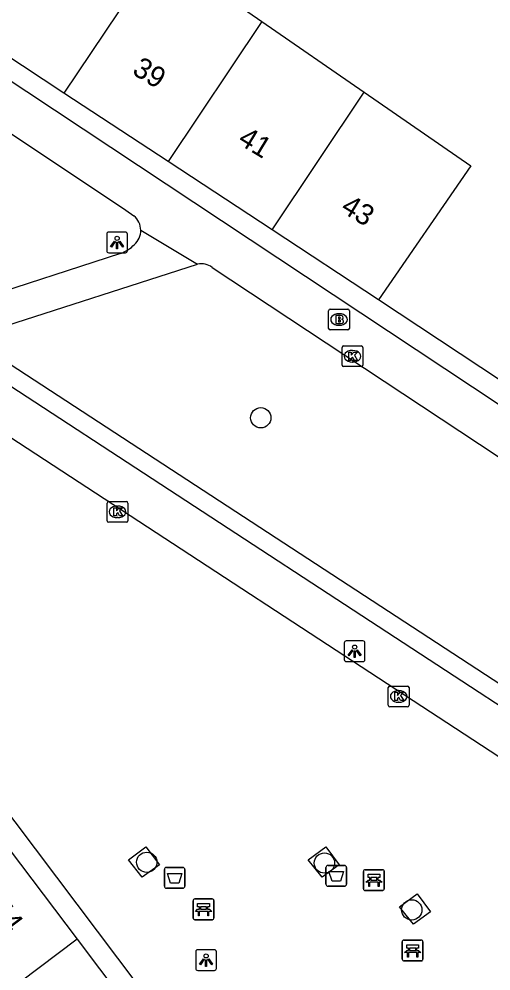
# Model space of a CAD drawing. Extents: x 160379 to 161131, y 383940 to 384849.
# Drawn here: x 160622.08 to 160644.82, y 384595.29 to 384641.21 of the extents above; entities that cross this region are included whole.
import ezdxf

# ---------------------------------------------------------------- set-up
doc = ezdxf.new("R2010")
doc.units = 0
for name, color, linetype in [('IMGEO_Afvalbak', 7, 'Continuous'), ('IMGEO_Bank', 7, 'Continuous'), ('IMGEO_Boom', 7, 'Continuous'), ('IMGEO_Brandkraan', 7, 'Continuous'), ('IMGEO_Kolk', 7, 'Continuous'), ('IMGEO_Lichtpunt', 7, 'Continuous'), ('IMGEO_Muur', 7, 'Continuous'), ('IMGEO_Pand', 7, 'Continuous'), ('IMGEO_Pand_nummerreeks', 7, 'Continuous'), ('IMGEO_Voetgangersgebied_open', 7, 'Continuous')]:
    doc.layers.add(name, color=color, linetype=linetype)

msp = doc.modelspace()

# ---------------------------------------------------------------- linework, layer by layer
at = {"layer": 'IMGEO_Afvalbak'}
for p, q in [((160629.087, 384599.385), (160629.087, 384600.185)), ((160629.087, 384600.185), (160629.087, 384599.385)), ((160629.187, 384600.285), (160629.977, 384600.285)), ((160629.977, 384600.285), (160629.187, 384600.285)), ((160630.077, 384600.185), (160630.077, 384599.385)), ((160630.077, 384599.385), (160630.077, 384600.185)), ((160636.873, 384599.481), (160636.873, 384600.281)), ((160636.873, 384600.281), (160636.873, 384599.481)), ((160636.973, 384600.381), (160637.763, 384600.381)), ((160637.763, 384600.381), (160636.973, 384600.381)), ((160637.863, 384600.281), (160637.863, 384599.481)), ((160637.863, 384599.481), (160637.863, 384600.281)), ((160629.977, 384599.285), (160629.187, 384599.285)), ((160629.187, 384599.285), (160629.977, 384599.285)), ((160637.763, 384599.381), (160636.973, 384599.381)), ((160636.973, 384599.381), (160637.763, 384599.381))]:
    msp.add_line(p, q, dxfattribs=at)
for points in [[(160637.016, 384600.095), (160637.72, 384600.095), (160637.571, 384599.625), (160637.165, 384599.625), (160637.016, 384600.095)], [(160629.23, 384599.999), (160629.934, 384599.999), (160629.785, 384599.529), (160629.379, 384599.529), (160629.23, 384599.999)]]:
    msp.add_lwpolyline(points, dxfattribs=at)
for centre, start, end in [((160629.187, 384600.185), 90, 180), ((160629.187, 384600.185), 90, 180), ((160629.977, 384600.185), 0, 90), ((160629.977, 384600.185), 360, 90), ((160636.973, 384600.281), 90, 180), ((160636.973, 384600.281), 90, 180), ((160637.763, 384600.281), 0, 90), ((160637.763, 384600.281), 360, 90), ((160629.187, 384599.385), 180, 270), ((160629.187, 384599.385), 180, 270), ((160629.977, 384599.385), 270, 0), ((160629.977, 384599.385), 270, 0), ((160636.973, 384599.481), 180, 270), ((160636.973, 384599.481), 180, 270), ((160637.763, 384599.481), 270, 0), ((160637.763, 384599.481), 270, 0)]:
    msp.add_arc(centre, 0.1, start, end, dxfattribs=at)
at = {"layer": 'IMGEO_Bank'}
for p, q in [((160638.682, 384599.252), (160638.682, 384600.093)), ((160638.682, 384600.093), (160638.682, 384599.252)), ((160638.757, 384600.177), (160639.598, 384600.177)), ((160639.598, 384600.177), (160638.757, 384600.177)), ((160639.682, 384600.102), (160639.682, 384599.261)), ((160639.682, 384599.261), (160639.682, 384600.102)), ((160638.991, 384599.683), (160638.991, 384599.789)), ((160639.035, 384599.789), (160639.035, 384599.683)), ((160639.323, 384599.795), (160639.041, 384599.795)), ((160639.041, 384599.677), (160639.323, 384599.677)), ((160639.329, 384599.683), (160639.329, 384599.789)), ((160639.373, 384599.789), (160639.373, 384599.683)), ((160639.607, 384599.177), (160638.766, 384599.177)), ((160638.766, 384599.177), (160639.607, 384599.177)), ((160639.379, 384599.575), (160638.986, 384599.575)), ((160630.474, 384597.842), (160630.474, 384598.683)), ((160630.474, 384598.683), (160630.474, 384597.842)), ((160630.549, 384598.767), (160631.39, 384598.767)), ((160631.39, 384598.767), (160630.549, 384598.767)), ((160631.474, 384598.692), (160631.474, 384597.851)), ((160631.474, 384597.851), (160631.474, 384598.692)), ((160630.783, 384598.273), (160630.783, 384598.379)), ((160630.827, 384598.379), (160630.827, 384598.273)), ((160631.115, 384598.385), (160630.833, 384598.385)), ((160630.833, 384598.267), (160631.115, 384598.267)), ((160631.121, 384598.273), (160631.121, 384598.379)), ((160631.165, 384598.379), (160631.165, 384598.273)), ((160631.399, 384597.767), (160630.558, 384597.767)), ((160630.558, 384597.767), (160631.399, 384597.767)), ((160631.171, 384598.165), (160630.778, 384598.165)), ((160640.549, 384595.856), (160640.549, 384596.697)), ((160640.549, 384596.697), (160640.549, 384595.856)), ((160640.624, 384596.781), (160641.465, 384596.781)), ((160641.465, 384596.781), (160640.624, 384596.781)), ((160640.858, 384596.287), (160640.858, 384596.393)), ((160640.902, 384596.393), (160640.902, 384596.287)), ((160641.19, 384596.399), (160640.908, 384596.399)), ((160641.196, 384596.287), (160641.196, 384596.393)), ((160641.24, 384596.393), (160641.24, 384596.287)), ((160641.549, 384596.706), (160641.549, 384595.865)), ((160641.549, 384595.865), (160641.549, 384596.706)), ((160641.246, 384596.179), (160640.853, 384596.179)), ((160640.908, 384596.281), (160641.19, 384596.281)), ((160641.474, 384595.781), (160640.633, 384595.781)), ((160640.633, 384595.781), (160641.474, 384595.781))]:
    msp.add_line(p, q, dxfattribs=at)
for points in [[(160638.929, 384599.575), (160638.787, 384599.575), (160638.899, 384599.677), (160638.985, 384599.677)], [(160638.985, 384599.795), (160638.899, 384599.795), (160638.899, 384599.956), (160639.462, 384599.956), (160639.462, 384599.795), (160639.379, 384599.795)], [(160639.379, 384599.677), (160639.462, 384599.677), (160639.574, 384599.575), (160639.435, 384599.575)], [(160638.979, 384599.568), (160638.979, 384599.361), (160638.936, 384599.361), (160638.936, 384599.568)], [(160639.429, 384599.568), (160639.429, 384599.361), (160639.385, 384599.361), (160639.385, 384599.568)], [(160630.721, 384598.165), (160630.579, 384598.165), (160630.691, 384598.267), (160630.777, 384598.267)], [(160630.777, 384598.385), (160630.691, 384598.385), (160630.691, 384598.546), (160631.254, 384598.546), (160631.254, 384598.385), (160631.171, 384598.385)], [(160631.171, 384598.267), (160631.254, 384598.267), (160631.366, 384598.165), (160631.227, 384598.165)], [(160630.771, 384598.158), (160630.771, 384597.951), (160630.728, 384597.951), (160630.728, 384598.158)], [(160631.221, 384598.158), (160631.221, 384597.951), (160631.177, 384597.951), (160631.177, 384598.158)], [(160640.852, 384596.399), (160640.766, 384596.399), (160640.766, 384596.56), (160641.329, 384596.56), (160641.329, 384596.399), (160641.246, 384596.399)], [(160640.796, 384596.179), (160640.654, 384596.179), (160640.766, 384596.281), (160640.852, 384596.281)], [(160640.846, 384596.172), (160640.846, 384595.965), (160640.803, 384595.965), (160640.803, 384596.172)], [(160641.246, 384596.281), (160641.329, 384596.281), (160641.441, 384596.179), (160641.302, 384596.179)], [(160641.296, 384596.172), (160641.296, 384595.965), (160641.252, 384595.965), (160641.252, 384596.172)]]:
    msp.add_lwpolyline(points, dxfattribs=at)
for centre, radius, start, end in [((160638.76, 384600.099), 0.0779, 92.4484, 184.2845), ((160638.76, 384600.099), 0.0779, 92.4484, 184.2845), ((160639.604, 384600.099), 0.0779, 2.4484, 94.2845), ((160639.604, 384600.099), 0.0779, 2.4484, 94.2845), ((160638.984, 384599.788), 0.00671, 2.8957, 87.1043), ((160638.984, 384599.684), 0.00671, 272.8957, 357.1043), ((160639.041, 384599.788), 0.00671, 92.8957, 177.1043), ((160639.041, 384599.684), 0.00671, 182.8957, 267.1043), ((160639.323, 384599.788), 0.00671, 2.8957, 87.1043), ((160639.323, 384599.684), 0.00671, 272.8957, 357.1043), ((160639.38, 384599.788), 0.00671, 92.8957, 177.1043), ((160639.38, 384599.684), 0.00671, 182.8957, 267.1043), ((160638.76, 384599.255), 0.0779, 182.4484, 274.2845), ((160638.76, 384599.255), 0.0779, 182.4484, 274.2845), ((160638.929, 384599.568), 0.00671, 2.8957, 87.1043), ((160638.986, 384599.568), 0.00671, 92.8957, 177.1043), ((160639.378, 384599.568), 0.00671, 2.8957, 87.1043), ((160639.435, 384599.568), 0.00671, 92.8957, 177.1043), ((160639.604, 384599.255), 0.0779, 272.4484, 4.2845), ((160639.604, 384599.255), 0.0779, 272.4484, 4.2845), ((160630.552, 384598.689), 0.0779, 92.4484, 184.2845), ((160630.552, 384598.689), 0.0779, 92.4484, 184.2845), ((160631.396, 384598.689), 0.0779, 2.4484, 94.2845), ((160631.396, 384598.689), 0.0779, 2.4484, 94.2845), ((160630.776, 384598.378), 0.00671, 2.8957, 87.1043), ((160630.776, 384598.274), 0.00671, 272.8957, 357.1043), ((160630.833, 384598.378), 0.00671, 92.8957, 177.1043), ((160630.833, 384598.274), 0.00671, 182.8957, 267.1043), ((160631.115, 384598.378), 0.00671, 2.8957, 87.1043), ((160631.115, 384598.274), 0.00671, 272.8957, 357.1043), ((160631.172, 384598.378), 0.00671, 92.8957, 177.1043), ((160631.172, 384598.274), 0.00671, 182.8957, 267.1043), ((160630.552, 384597.845), 0.0779, 182.4484, 274.2845), ((160630.552, 384597.845), 0.0779, 182.4484, 274.2845), ((160630.721, 384598.158), 0.00671, 2.8957, 87.1043), ((160630.778, 384598.158), 0.00671, 92.8957, 177.1043), ((160631.17, 384598.158), 0.00671, 2.8957, 87.1043), ((160631.227, 384598.158), 0.00671, 92.8957, 177.1043), ((160631.396, 384597.845), 0.0779, 272.4484, 4.2845), ((160631.396, 384597.845), 0.0779, 272.4484, 4.2845), ((160640.627, 384596.703), 0.0779, 92.4484, 184.2845), ((160640.627, 384596.703), 0.0779, 92.4484, 184.2845), ((160640.851, 384596.392), 0.00671, 2.8957, 87.1043), ((160640.908, 384596.392), 0.00671, 92.8957, 177.1043), ((160641.19, 384596.392), 0.00671, 2.8957, 87.1043), ((160641.247, 384596.392), 0.00671, 92.8957, 177.1043), ((160641.471, 384596.703), 0.0779, 2.4484, 94.2845), ((160641.471, 384596.703), 0.0779, 2.4484, 94.2845), ((160640.796, 384596.172), 0.00671, 2.8957, 87.1043), ((160640.853, 384596.172), 0.00671, 92.8957, 177.1043), ((160640.851, 384596.288), 0.00671, 272.8957, 357.1043), ((160640.908, 384596.288), 0.00671, 182.8957, 267.1043), ((160641.19, 384596.288), 0.00671, 272.8957, 357.1043), ((160641.247, 384596.288), 0.00671, 182.8957, 267.1043), ((160641.245, 384596.172), 0.00671, 2.8957, 87.1043), ((160641.302, 384596.172), 0.00671, 92.8957, 177.1043), ((160640.627, 384595.859), 0.0779, 182.4484, 274.2845), ((160640.627, 384595.859), 0.0779, 182.4484, 274.2845), ((160641.471, 384595.859), 0.0779, 272.4484, 4.2845), ((160641.471, 384595.859), 0.0779, 272.4484, 4.2845)]:
    msp.add_arc(centre, radius, start, end, dxfattribs=at)
at = {"layer": 'IMGEO_Boom'}
for centre in [(160633.731, 384621.978), (160628.237, 384600.537), (160636.798, 384600.501), (160641.008, 384598.238)]:
    msp.add_circle(centre, 0.489, dxfattribs=at)
at = {"layer": 'IMGEO_Brandkraan'}
for p, q in [((160637.002, 384626.292), (160637.002, 384627.144)), ((160637.077, 384627.218), (160637.929, 384627.218)), ((160638.003, 384627.144), (160638.003, 384626.292)), ((160637.49, 384626.998), (160637.515, 384626.998)), ((160637.929, 384626.218), (160637.077, 384626.218)), ((160637.513, 384626.438), (160637.488, 384626.438))]:
    msp.add_line(p, q, dxfattribs=at)
for points in [[(160637.002, 384626.292), (160637.002, 384627.144)], [(160637.077, 384627.218), (160637.929, 384627.218)], [(160638.003, 384627.144), (160638.003, 384626.292)], [(160637.35, 384626.918), (160637.35, 384626.518), (160637.563, 384626.518)], [(160637.581, 384626.918), (160637.35, 384626.918)], [(160637.529, 384626.837), (160637.475, 384626.837), (160637.475, 384626.761)], [(160637.475, 384626.761), (160637.528, 384626.761)], [(160637.537, 384626.685), (160637.475, 384626.685), (160637.475, 384626.604)], [(160637.929, 384626.218), (160637.077, 384626.218)], [(160637.475, 384626.604), (160637.537, 384626.604)]]:
    msp.add_lwpolyline(points, dxfattribs=at)
for centre, radius, start, end in [((160637.079, 384627.142), 0.0765, 91.552, 178.448), ((160637.079, 384627.142), 0.0765, 91.552, 178.448), ((160637.927, 384627.142), 0.0765, 1.552, 88.448), ((160637.927, 384627.142), 0.0765, 1.552, 88.448), ((160637.53, 384626.799), 0.0379, 267.8285, 90.9355), ((160637.538, 384626.644), 0.0404, 269.8759, 90.5077), ((160637.585, 384626.773), 0.145, 59.4692, 91.5367), ((160637.61, 384626.82), 0.0922, 285.5137, 58.1501), ((160637.615, 384626.628), 0.105, 301.3115, 78.989), ((160637.079, 384626.294), 0.0765, 181.552, 268.448), ((160637.079, 384626.294), 0.0765, 181.552, 268.448), ((160637.569, 384626.769), 0.251, 268.6676, 293.5347), ((160637.927, 384626.294), 0.0765, 271.552, 358.448), ((160637.927, 384626.294), 0.0765, 271.552, 358.448)]:
    msp.add_arc(centre, radius, start, end, dxfattribs=at)
for centre, major_axis, ratio, start_param, end_param in [((160637.489, 384626.718), (-0.387, 0.002), 0.722429, 4.712389, 7.853982), ((160637.514, 384626.718), (-0.39, 0.002), 0.717154, 1.570796, 4.712389)]:
    msp.add_ellipse(centre, major_axis=major_axis, ratio=ratio, start_param=start_param, end_param=end_param, dxfattribs=at)
at = {"layer": 'IMGEO_Kolk'}
for p, q in [((160637.649, 384624.52), (160637.649, 384625.372)), ((160637.724, 384625.446), (160638.576, 384625.446)), ((160638.65, 384625.372), (160638.65, 384624.52)), ((160638.137, 384625.226), (160638.162, 384625.226)), ((160638.576, 384624.446), (160637.724, 384624.446)), ((160638.16, 384624.666), (160638.135, 384624.666)), ((160626.329, 384617.015), (160626.329, 384617.867)), ((160626.404, 384617.941), (160627.256, 384617.941)), ((160626.817, 384617.721), (160626.842, 384617.721)), ((160627.33, 384617.867), (160627.33, 384617.015)), ((160626.84, 384617.161), (160626.815, 384617.161)), ((160627.256, 384616.941), (160626.404, 384616.941)), ((160639.877, 384608.11), (160639.877, 384608.962)), ((160639.952, 384609.036), (160640.804, 384609.036)), ((160640.365, 384608.816), (160640.39, 384608.816)), ((160640.878, 384608.962), (160640.878, 384608.11)), ((160640.804, 384608.036), (160639.952, 384608.036)), ((160640.388, 384608.256), (160640.363, 384608.256))]:
    msp.add_line(p, q, dxfattribs=at)
for points in [[(160637.649, 384624.52), (160637.649, 384625.372)], [(160637.724, 384625.446), (160638.576, 384625.446)], [(160638.65, 384625.372), (160638.65, 384624.52)], [(160637.97, 384625.146), (160638.093, 384625.146), (160638.093, 384624.995), (160638.223, 384625.146), (160638.387, 384625.146), (160638.241, 384624.995), (160638.394, 384624.746), (160638.242, 384624.746), (160638.157, 384624.91), (160638.093, 384624.843), (160638.093, 384624.746), (160637.97, 384624.746), (160637.97, 384625.146)], [(160638.576, 384624.446), (160637.724, 384624.446)], [(160626.329, 384617.015), (160626.329, 384617.867)], [(160626.404, 384617.941), (160627.256, 384617.941)], [(160626.65, 384617.641), (160626.773, 384617.641), (160626.773, 384617.49), (160626.903, 384617.641), (160627.067, 384617.641), (160626.921, 384617.49), (160627.074, 384617.241), (160626.922, 384617.241), (160626.837, 384617.405), (160626.773, 384617.338), (160626.773, 384617.241), (160626.65, 384617.241), (160626.65, 384617.641)], [(160627.33, 384617.867), (160627.33, 384617.015)], [(160627.256, 384616.941), (160626.404, 384616.941)], [(160639.877, 384608.11), (160639.877, 384608.962)], [(160639.952, 384609.036), (160640.804, 384609.036)], [(160640.878, 384608.962), (160640.878, 384608.11)], [(160640.198, 384608.736), (160640.321, 384608.736), (160640.321, 384608.585), (160640.451, 384608.736), (160640.615, 384608.736), (160640.469, 384608.585), (160640.622, 384608.336), (160640.47, 384608.336), (160640.385, 384608.5), (160640.321, 384608.433), (160640.321, 384608.336), (160640.198, 384608.336), (160640.198, 384608.736)], [(160640.804, 384608.036), (160639.952, 384608.036)]]:
    msp.add_lwpolyline(points, dxfattribs=at)
for centre, start, end in [((160637.726, 384625.37), 91.552, 178.448), ((160637.726, 384625.37), 91.552, 178.448), ((160638.574, 384625.37), 1.552, 88.448), ((160638.574, 384625.37), 1.552, 88.448), ((160637.726, 384624.522), 181.552, 268.448), ((160637.726, 384624.522), 181.552, 268.448), ((160638.574, 384624.522), 271.552, 358.448), ((160638.574, 384624.522), 271.552, 358.448), ((160626.406, 384617.865), 91.552, 178.448), ((160626.406, 384617.865), 91.552, 178.448), ((160627.254, 384617.865), 1.552, 88.448), ((160627.254, 384617.865), 1.552, 88.448), ((160626.406, 384617.017), 181.552, 268.448), ((160626.406, 384617.017), 181.552, 268.448), ((160627.254, 384617.017), 271.552, 358.448), ((160627.254, 384617.017), 271.552, 358.448), ((160639.954, 384608.96), 91.552, 178.448), ((160639.954, 384608.96), 91.552, 178.448), ((160640.802, 384608.96), 1.552, 88.448), ((160640.802, 384608.96), 1.552, 88.448), ((160639.954, 384608.112), 181.552, 268.448), ((160639.954, 384608.112), 181.552, 268.448), ((160640.802, 384608.112), 271.552, 358.448), ((160640.802, 384608.112), 271.552, 358.448)]:
    msp.add_arc(centre, 0.0765, start, end, dxfattribs=at)
for centre, major_axis, ratio, start_param, end_param in [((160638.136, 384624.946), (-0.387, 0.002), 0.722429, 4.712389, 7.853982), ((160638.161, 384624.946), (-0.39, 0.002), 0.717154, 1.570796, 4.712389), ((160626.816, 384617.441), (-0.387, 0.002), 0.722429, 4.712389, 7.853982), ((160626.841, 384617.441), (-0.39, 0.002), 0.717154, 1.570796, 4.712389), ((160640.364, 384608.536), (-0.387, 0.002), 0.722429, 4.712389, 7.853982), ((160640.389, 384608.536), (-0.39, 0.002), 0.717154, 1.570796, 4.712389)]:
    msp.add_ellipse(centre, major_axis=major_axis, ratio=ratio, start_param=start_param, end_param=end_param, dxfattribs=at)
at = {"layer": 'IMGEO_Lichtpunt'}
for p, q in [((160626.31, 384630.839), (160626.31, 384630.032)), ((160626.31, 384630.839), (160626.31, 384630.032)), ((160627.212, 384630.934), (160626.404, 384630.934)), ((160627.212, 384630.934), (160626.404, 384630.934)), ((160627.306, 384630.032), (160627.306, 384630.839)), ((160627.306, 384630.032), (160627.306, 384630.839)), ((160626.404, 384629.938), (160627.212, 384629.938)), ((160626.404, 384629.938), (160627.212, 384629.938)), ((160637.755, 384611.12), (160637.755, 384610.313)), ((160637.755, 384611.12), (160637.755, 384610.313)), ((160638.657, 384611.215), (160637.849, 384611.215)), ((160638.657, 384611.215), (160637.849, 384611.215)), ((160638.751, 384610.313), (160638.751, 384611.12)), ((160638.751, 384610.313), (160638.751, 384611.12)), ((160637.849, 384610.219), (160638.657, 384610.219)), ((160637.849, 384610.219), (160638.657, 384610.219)), ((160630.599, 384596.222), (160630.599, 384595.415)), ((160630.599, 384596.222), (160630.599, 384595.415)), ((160631.501, 384596.317), (160630.693, 384596.317)), ((160631.501, 384596.317), (160630.693, 384596.317)), ((160631.595, 384595.415), (160631.595, 384596.222)), ((160631.595, 384595.415), (160631.595, 384596.222)), ((160630.693, 384595.321), (160631.501, 384595.321)), ((160630.693, 384595.321), (160631.501, 384595.321))]:
    msp.add_line(p, q, dxfattribs=at)
for points in [[(160626.684, 384630.503), (160626.723, 384630.475), (160626.535, 384630.213), (160626.497, 384630.24), (160626.684, 384630.503)], [(160626.786, 384630.455), (160626.833, 384630.455), (160626.833, 384630.133), (160626.786, 384630.133), (160626.786, 384630.455)], [(160626.896, 384630.475), (160626.934, 384630.502), (160627.121, 384630.24), (160627.082, 384630.212), (160626.896, 384630.475)], [(160638.129, 384610.784), (160638.168, 384610.756), (160637.98, 384610.494), (160637.942, 384610.521), (160638.129, 384610.784)], [(160638.231, 384610.736), (160638.278, 384610.736), (160638.278, 384610.414), (160638.231, 384610.414), (160638.231, 384610.736)], [(160638.341, 384610.756), (160638.379, 384610.783), (160638.566, 384610.521), (160638.527, 384610.493), (160638.341, 384610.756)], [(160630.973, 384595.886), (160631.012, 384595.858), (160630.824, 384595.596), (160630.786, 384595.623), (160630.973, 384595.886)], [(160631.075, 384595.838), (160631.122, 384595.838), (160631.122, 384595.516), (160631.075, 384595.516), (160631.075, 384595.838)], [(160631.185, 384595.858), (160631.223, 384595.885), (160631.41, 384595.623), (160631.371, 384595.595), (160631.185, 384595.858)]]:
    msp.add_lwpolyline(points, dxfattribs=at)
for centre in [(160626.809, 384630.637), (160638.254, 384610.918), (160631.098, 384596.02)]:
    msp.add_circle(centre, 0.0994, dxfattribs=at)
for centre, start, end in [((160626.404, 384630.839), 90, 180), ((160626.404, 384630.839), 90, 180), ((160627.212, 384630.839), 0, 90), ((160627.212, 384630.839), 0, 90), ((160626.404, 384630.032), 180, 270), ((160626.404, 384630.032), 180, 270), ((160627.212, 384630.032), 270, 0), ((160627.212, 384630.032), 270, 360), ((160637.849, 384611.12), 90, 180), ((160637.849, 384611.12), 90, 180), ((160638.657, 384611.12), 0, 90), ((160638.657, 384611.12), 0, 90), ((160637.849, 384610.313), 180, 270), ((160637.849, 384610.313), 180, 270), ((160638.657, 384610.313), 270, 0), ((160638.657, 384610.313), 270, 360), ((160630.693, 384596.222), 90, 180), ((160630.693, 384596.222), 90, 180), ((160631.501, 384596.222), 0, 90), ((160631.501, 384596.222), 0, 90), ((160630.693, 384595.415), 180, 270), ((160630.693, 384595.415), 180, 270), ((160631.501, 384595.415), 270, 0), ((160631.501, 384595.415), 270, 360)]:
    msp.add_arc(centre, 0.0946, start, end, dxfattribs=at)
at = {"layer": 'IMGEO_Muur'}
for points in [[(160646.285, 384623.121), (160639.412, 384627.671)], [(160649.496, 384605.32), (160649.969, 384606.043), (160620.848, 384625.065), (160620.413, 384624.33)], [(160620.413, 384624.33), (160649.496, 384605.32)]]:
    msp.add_lwpolyline(points, dxfattribs=at)
at = {"layer": 'IMGEO_Pand'}
for points in [[(160628.848, 384644.526), (160624.249, 384637.636)], [(160628.848, 384644.526), (160633.79, 384641.096)], [(160624.249, 384637.636), (160619.243, 384640.926)], [(160633.79, 384641.096), (160629.275, 384634.333)], [(160633.79, 384641.096), (160638.715, 384637.677)], [(160629.275, 384634.333), (160624.249, 384637.636)], [(160638.715, 384637.677), (160643.856, 384634.135), (160639.412, 384627.671), (160634.275, 384631.047)], [(160634.275, 384631.047), (160638.715, 384637.677)], [(160634.275, 384631.047), (160629.275, 384634.333)], [(160621.611, 384601.175), (160624.884, 384596.822)], [(160624.884, 384596.822), (160617.544, 384591.3)], [(160624.884, 384596.822), (160628.157, 384592.469)]]:
    msp.add_lwpolyline(points, dxfattribs=at)
at = {"layer": 'IMGEO_Voetgangersgebied_open'}
for points in [[(160654.648, 384616.35), (160602.352, 384651.039), (160589.774, 384665.608)], [(160620.256, 384636.638), (160627.236, 384631.991), (160627.62, 384631.72)], [(160627.949, 384631.031), (160630.684, 384629.386)], [(160626.969, 384629.907), (160619.934, 384627.618), (160618.572, 384625.558)], [(160619.914, 384624.669), (160620.978, 384626.269), (160630.684, 384629.386)], [(160631.397, 384629.234), (160649.757, 384617.07)], [(160648.502, 384603.464), (160618.749, 384622.917)], [(160608.482, 384613.028), (160611.972, 384615.646), (160634.758, 384585.358)], [(160628.844, 384600.418), (160628.02, 384599.824), (160627.352, 384600.657), (160628.193, 384601.283), (160628.844, 384600.418)], [(160636.863, 384601.283), (160637.514, 384600.418), (160636.69, 384599.824), (160636.022, 384600.657), (160636.863, 384601.283)], [(160641.263, 384599.008), (160641.915, 384598.143), (160641.09, 384597.55), (160640.745, 384597.98), (160640.423, 384598.382), (160641.263, 384599.008)]]:
    msp.add_lwpolyline(points, dxfattribs=at)
for centre, radius, start, end in [((160627.034, 384631.017), 0.915, 0.8699, 50.1794), ((160627.03, 384631.016), 0.919, 312.1667, 0.9205), ((160626.413, 384631.539), 1.724, 288.8138, 315.7121), ((160630.866, 384628.493), 0.912, 54.4037, 101.5276)]:
    msp.add_arc(centre, radius, start, end, dxfattribs=at)

# ---------------------------------------------------------------- texts
at = {"layer": 'IMGEO_Pand_nummerreeks'}
for s, rotation, p in [('39', 328.7071, (160627.483, 384638.59)), ('41', 328.7071, (160632.574, 384635.229)), ('43', 328.7071, (160637.532, 384631.949)), ('44', 306.9384, (160620.669, 384598.269))]:
    msp.add_text(s, height=1, rotation=rotation, dxfattribs=at).set_placement(p)

doc.saveas('drawing.dxf')
